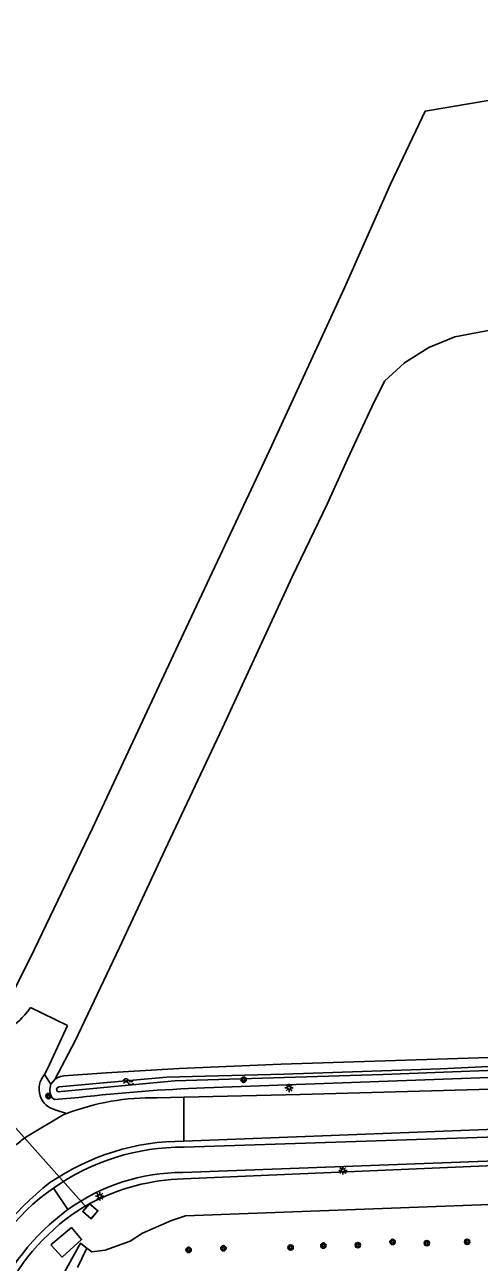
# Model space of a CAD drawing. Extents: x 135990 to 139000, y 393500 to 396000.
# Drawn here: x 137138.6 to 137206.8, y 395199.8 to 395385.7 of the extents above; entities that cross this region are included whole.
import ezdxf

# ---------------------------------------------------------------- set-up
doc = ezdxf.new("R2010")
doc.units = 0
for name, color, linetype in [('gg-knt-verharding', 7, 'Continuous'), ('gg-kntw-bovenkant insteek waterloop', 7, 'Continuous'), ('gg-kwrk-duiker nz buis', 7, 'Continuous'), ('gg-kwrk-uitstroombak niveau min 01', 7, 'Continuous'), ('gt-grn-groengrens', 7, 'Continuous'), ('gt-grn-vlakafsluiter', 7, 'Continuous'), ('gt-grn-weggrens', 7, 'Continuous'), ('gt-symb-boom', 7, 'Continuous'), ('gt-symb-lichtmast', 7, 'Continuous'), ('gt-symb-watersymbool', 7, 'Continuous'), ('gx-grn-maaiveld', 7, 'Continuous')]:
    doc.layers.add(name, color=color, linetype=linetype)

# ---------------------------------------------------------------- blocks, each defined once
blk = doc.blocks.new('gt0-BOOM')
at = {"layer": 'gt-symb-boom'}
for radius in [0.4, 0.2]:
    blk.add_circle((0, 0), radius, dxfattribs=at)
blk = doc.blocks.new('gt0-WA')
at = {"layer": 'gt-symb-watersymbool'}
for centre, start, end in [((-0.32, 0.02), 28.0725, 151.9275), ((0.43, 0.42), 208.0725, 331.9275), ((-0.32, -0.43), 28.0725, 151.9275), ((0.43, -0.03), 208.0725, 331.9275)]:
    blk.add_arc(centre, 0.425, start, end, dxfattribs=at)
blk = doc.blocks.new('gt0-LMAST')
at = {"layer": 'gt-symb-lichtmast'}
for p, q in [((-0.18, 0.17), (-0.45, 0.44)), ((-0.01, 0.25), (-0.01, 0.62)), ((0.17, 0.17), (0.44, 0.44)), ((-0.26, 0), (-0.63, 0)), ((-0.18, -0.18), (-0.45, -0.45)), ((-0.01, -0.25), (-0.01, -0.63)), ((0.44, -0.45), (0.17, -0.18)), ((0.24, 0), (0.62, 0))]:
    blk.add_line(p, q, dxfattribs=at)
blk.add_circle((-0.01, 0), 0.25, dxfattribs=at)

msp = doc.modelspace()

# ---------------------------------------------------------------- linework, layer by layer
at = {"layer": 'gg-knt-verharding'}
for p, q in [((137158.467, 395224.506), (137162.463, 395224.596)), ((137143.308, 395222.655), (137144.829, 395222.114)), ((137139.23, 395218.905), (137144.351, 395221.927)), ((137144.351, 395221.927), (137144.829, 395222.114)), ((137262.887, 395220.434), (137162.502, 395217.095))]:
    msp.add_line(p, q, dxfattribs=at)
for points in [[(137162.463, 395224.596), (137179.895, 395224.99), (137206.793, 395225.754), (137258.526, 395227.563)], [(137262.827, 395221.735), (137207.945, 395219.755), (137162.463, 395217.978)], [(137162.297, 395213.276), (137207.923, 395214.978), (137265.214, 395216.958), (137300.499, 395218.224), (137344.448, 395219.855)], [(137142.518, 395202.415), (137144.192, 395200.569), (137147.104, 395203.21), (137145.595, 395205.004), (137142.518, 395202.415)]]:
    msp.add_lwpolyline(points, dxfattribs=at)
for centre, radius, start, end in [((137130.434, 395244.107), 10.853, 318.70652, 326.21529), ((137130.487, 395244.071), 10.789, 295.76057, 318.66396), ((137143.944, 395225.813), 3.221, 137.59367, 258.60414), ((137157.799, 395188.24), 36.272, 88.9448, 110.9513), ((137157.729, 395192.392), 32.329, 124.90522, 130.88645), ((137162.375, 395182.716), 35.262, 89.85728, 124.57003), ((137162.333, 395183.35), 33.745, 89.71296, 125.13791), ((137162.276, 395183.917), 29.359, 89.95983, 125.86695), ((137167.328, 395179.452), 40.821, 127.69581, 157.70676), ((137162.934, 395182.435), 34.84, 125.08004, 159.57378), ((137165.093, 395180.194), 34.027, 126.03715, 158.00048)]:
    msp.add_arc(centre, radius, start, end, dxfattribs=at)
at = {"layer": 'gg-kntw-bovenkant insteek waterloop'}
msp.add_line((137165.539, 395225.996), (137242.436, 395228.789), dxfattribs=at)
for points in [[(137162.396, 395212.327), (137207.905, 395214.259), (137265.334, 395216.068), (137300.367, 395217.42), (137412.969, 395221.533), (137464.578, 395223.53), (137516.115, 395225.468), (137615.609, 395229.088), (137620.216, 395229.267)], [(137603.813, 395222.966), (137601.428, 395223.034), (137506.46, 395219.526), (137439.127, 395216.767), (137413.186, 395215.587), (137300.587, 395211.424), (137258.115, 395210.316), (137162.732, 395206.79), (137160.584, 395206.068), (137156.266, 395204.146), (137154.385, 395202.989), (137150.653, 395201.633), (137148.649, 395201.344), (137147.889, 395201.901)], [(137148.342, 395208.606), (137147.001, 395207.83), (137145.698, 395206.99)], [(137147.889, 395201.901), (137147.755, 395202), (137146.927, 395202.652), (137139.294, 395188.782)]]:
    msp.add_lwpolyline(points, dxfattribs=at)
for centre, radius, start, end in [((137163.314, 395180.459), 31.882, 91.65003, 118.0092), ((137165.989, 395179.252), 34.367, 126.18655, 157.256)]:
    msp.add_arc(centre, radius, start, end, dxfattribs=at)
at = {"layer": 'gg-kwrk-duiker nz buis'}
msp.add_line((137147.923, 395207.969), (137124.904, 395233.753), dxfattribs=at)
at = {"layer": 'gg-kwrk-uitstroombak niveau min 01'}
msp.add_lwpolyline([(137148.342, 395208.606), (137149.56, 395207.525), (137148.531, 395206.325), (137147.313, 395207.406), (137148.342, 395208.606)], dxfattribs=at)
at = {"layer": 'gt-grn-groengrens'}
msp.add_line((137146.49, 395199.011), (137147.889, 395201.901), dxfattribs=at)
at = {"layer": 'gt-grn-vlakafsluiter'}
msp.add_line((137139.454, 395238.072), (137145.01, 395235.353), dxfattribs=at)
at = {"layer": 'gt-grn-weggrens'}
for p, q in [((137162.463, 395217.978), (137162.463, 395224.596)), ((137142.911, 395210.946), (137145.075, 395207.709))]:
    msp.add_line(p, q, dxfattribs=at)
at = {"layer": 'gx-grn-maaiveld'}
for p, q in [((137141.566, 395227.985), (137142.481, 395226.544)), ((137142.481, 395226.544), (137143.09, 395227.239))]:
    msp.add_line(p, q, dxfattribs=at)
for points in [[(137133.367, 395233.429), (137140.052, 395246.83), (137148.762, 395264.993), (137161.242, 395291.759), (137175.316, 395321.712), (137186.575, 395346.142), (137193.452, 395361.729), (137198.69, 395372.696), (137259.306, 395382.946), (137274.89, 395385.662), (137286.479, 395354.944), (137288.987, 395347.292), (137287.427, 395345.823), (137287.177, 395344.907)], [(137143.09, 395227.239), (137146.141, 395233.068), (137152.78, 395247.062), (137159.657, 395261.773), (137168.287, 395280.069), (137173.625, 395291.673), (137178.723, 395302.719), (137183.981, 395313.66), (137187.008, 395320.404), (137190.672, 395328.291), (137192.584, 395332.141), (137195.558, 395334.876), (137199.223, 395337.186), (137203.153, 395338.806), (137209.499, 395339.975), (137213.407, 395308.516), (137235.049, 395310.476), (137236.828, 395308.422)], [(137145.01, 395235.353), (137141.985, 395228.867), (137141.566, 395227.985)], [(137143.09, 395227.239), (137143.433, 395227.505), (137143.95, 395227.691), (137144.428, 395227.784), (137150.788, 395228.262), (137161.781, 395228.899), (137177.077, 395229.536), (137209.844, 395230.598), (137241.178, 395231.607), (137256.771, 395232.356)], [(137256.276, 395231.099), (137256.355, 395230.86), (137256.276, 395230.607), (137256.05, 395230.475), (137242.122, 395229.811), (137219.737, 395229.054), (137192.387, 395228.018), (137161.106, 395227.062), (137144.038, 395225.419), (137143.693, 395225.386), (137143.464, 395225.512), (137143.365, 395225.788), (137143.461, 395225.99), (137143.726, 395226.146), (137159.871, 395227.607), (137177.477, 395228.058), (137200.977, 395228.855), (137219.644, 395229.731), (137242.215, 395230.395), (137256.037, 395231.218), (137256.276, 395231.099)], [(137142.481, 395226.544), (137142.344, 395225.792), (137142.424, 395225.009), (137142.676, 395224.504), (137143.034, 395224.225), (137146.692, 395224.562)], [(137149.552, 395207.543), (137148.322, 395208.588), (137147.294, 395207.413), (137148.485, 395206.324), (137149.552, 395207.543)]]:
    msp.add_lwpolyline(points, dxfattribs=at)
msp.add_arc((137175.765, 394967.027), 259.171, 92.26127, 96.44082, dxfattribs=at)

# ---------------------------------------------------------------- block references
at = {"layer": 'gt-symb-boom'}
for p in [(137171.436, 395227.206), (137142.149, 395224.753), (137163.181, 395201.638), (137168.39, 395201.893), (137178.477, 395202.018), (137183.407, 395202.3), (137188.58, 395202.365), (137193.792, 395202.843), (137198.934, 395202.658), (137204.985, 395202.865)]:
    msp.add_blockref('gt0-BOOM', p, dxfattribs=at)
at = {"layer": 'gt-symb-lichtmast'}
for p in [(137178.263, 395225.997), (137186.334, 395213.601), (137149.839, 395209.713)]:
    msp.add_blockref('gt0-LMAST', p, dxfattribs=at)
at = {"layer": 'gt-symb-watersymbool', "rotation": 0.973934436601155}
msp.add_blockref('gt0-WA', (137154.092, 395226.905), dxfattribs=at)

doc.saveas('drawing.dxf')
